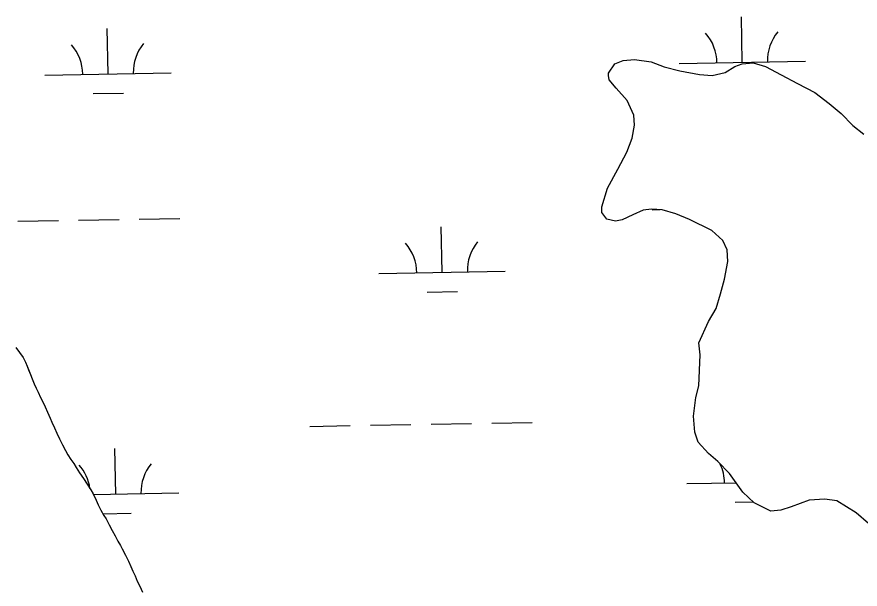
# Model space of a CAD drawing. Extents: x 3925854 to 3964121, y 224593 to 250589.
# Drawn here: x 3933871 to 3934539, y 232049 to 232502 of the extents above; entities that cross this region are included whole.
import ezdxf

# ---------------------------------------------------------------- set-up
doc = ezdxf.new("R2010")
doc.units = 0
doc.layers.add('V-TOPO-SHOR', color=7, linetype='Continuous')
doc.layers.add('V-WETL-SWMP', color=7, linetype='Continuous')

msp = doc.modelspace()

# ---------------------------------------------------------------- linework, layer by layer
at = {"layer": 'V-TOPO-SHOR'}
msp.add_lwpolyline([(3933870.411, 232239.858), (3933873.363, 232235.941), (3933876.14, 232231.937), (3933878.048, 232228.281), (3933879.349, 232225.236), (3933880.561, 232222.19), (3933881.95, 232218.711), (3933883.422, 232215.055), (3933884.897, 232211.315), (3933886.457, 232207.748), (3933888.018, 232204.614), (3933890.013, 232200.264), (3933892.268, 232195.912), (3933893.742, 232192.867), (3933895.477, 232188.777), (3933897.558, 232183.905), (3933898.856, 232180.946), (3933900.939, 232176.422), (3933902.934, 232172.07), (3933905.014, 232167.546), (3933907.355, 232162.933), (3933909.784, 232158.407), (3933911.607, 232155.102), (3933913.95, 232151.27), (3933916.207, 232148.225), (3933918.204, 232145.091), (3933920.807, 232140.653), (3933924.106, 232136.213), (3933926.969, 232131.861), (3933929.832, 232127.161), (3933931.569, 232124.202), (3933933.91, 232119.155), (3933935.556, 232115.414), (3933937.725, 232111.236), (3933940.154, 232106.972), (3933941.803, 232104.275), (3933944.406, 232099.66), (3933946.66, 232095.136), (3933949.003, 232090.873), (3933951.258, 232086.695), (3933953.167, 232083.301), (3933954.644, 232080.516), (3933957.159, 232075.644), (3933959.499, 232070.683), (3933961.494, 232066.505), (3933963.143, 232062.852), (3933964.875, 232059.108), (3933966.522, 232055.106), (3933968.605, 232050.93), (3933970.6, 232046.404)], dxfattribs=at)
at = {"layer": 'V-WETL-SWMP'}
for p, q in [((3934445.221, 232465.717), (3934444.567, 232501.711)), ((3933943.396, 232456.592), (3933942.742, 232492.586)), ((3934350.905, 232467.268), (3934359.908, 232468.057)), ((3934359.908, 232468.057), (3934373.107, 232466.039)), ((3934339.49, 232457.082), (3934344.5, 232464.476)), ((3934344.5, 232464.476), (3934350.905, 232467.268)), ((3934373.107, 232466.039), (3934383.504, 232462.225)), ((3934383.504, 232462.225), (3934395.902, 232459.008)), ((3934395.23, 232464.808), (3934495.213, 232466.626)), ((3934431.706, 232457.56), (3934439.313, 232462.351)), ((3934439.313, 232462.351), (3934445.117, 232464.544)), ((3934445.117, 232464.544), (3934453.92, 232465.332)), ((3934453.92, 232465.332), (3934463.718, 232462.519)), ((3934463.718, 232462.519), (3934475.911, 232455.902)), ((3933893.405, 232455.683), (3933993.388, 232457.501)), ((3934339.287, 232455.282), (3934339.49, 232457.082)), ((3934339.883, 232451.88), (3934339.287, 232455.282)), ((3934395.902, 232459.008), (3934411.3, 232455.987)), ((3934411.3, 232455.987), (3934421.501, 232455.373)), ((3934421.501, 232455.373), (3934431.706, 232457.56)), ((3934475.911, 232455.902), (3934488.904, 232448.883)), ((3934345.475, 232445.272), (3934339.883, 232451.88)), ((3934488.904, 232448.883), (3934502.697, 232441.864)), ((3933931.679, 232440.946), (3933955.675, 232441.382)), ((3934354.064, 232435.459), (3934345.475, 232445.272)), ((3934502.697, 232441.864), (3934514.088, 232433.248)), ((3934359.449, 232423.85), (3934354.064, 232435.459)), ((3934514.088, 232433.248), (3934523.479, 232425.234)), ((3934360.039, 232415.848), (3934359.449, 232423.85)), ((3934523.479, 232425.234), (3934532.868, 232415.82)), ((3934358.225, 232405.649), (3934360.039, 232415.848)), ((3934532.868, 232415.82), (3934541.46, 232408.807)), ((3934354.01, 232394.652), (3934358.225, 232405.649)), ((3934346.791, 232381.059), (3934354.01, 232394.652)), ((3934338.57, 232366.068), (3934346.791, 232381.059)), ((3934334.149, 232351.271), (3934338.57, 232366.068)), ((3934334.144, 232346.87), (3934334.149, 232351.271)), ((3934366.951, 232348.627), (3934358.745, 232345.038)), ((3934373.553, 232349.419), (3934366.951, 232348.627)), ((3934381.954, 232349.008), (3934373.553, 232349.419)), ((3934373.924, 232348.97), (3934380.349, 232349.087)), ((3934392.552, 232345.793), (3934381.954, 232349.008)), ((3933920.091, 232340.718), (3933952.086, 232341.299)), ((3933968.083, 232341.59), (3934000.078, 232342.172)), ((3934338.137, 232341.664), (3934334.144, 232346.87)), ((3934344.936, 232340.055), (3934338.137, 232341.664)), ((3934350.139, 232341.048), (3934344.936, 232340.055)), ((3934358.745, 232345.038), (3934350.139, 232341.048)), ((3934403.548, 232341.378), (3934392.552, 232345.793)), ((3934421.139, 232332.553), (3934403.548, 232341.378)), ((3933872.099, 232339.845), (3933904.094, 232340.427)), ((3934207.732, 232299.51), (3934207.077, 232335.504)), ((3934429.93, 232324.74), (3934421.139, 232332.553)), ((3934433.321, 232317.335), (3934429.93, 232324.74)), ((3934433.909, 232308.132), (3934433.321, 232317.335)), ((3934431.29, 232293.933), (3934433.909, 232308.132)), ((3934157.74, 232298.601), (3934257.723, 232300.419)), ((3934428.074, 232282.536), (3934431.29, 232293.933)), ((3934196.014, 232283.864), (3934220.01, 232284.3)), ((3934424.658, 232270.738), (3934428.074, 232282.536)), ((3934418.444, 232260.545), (3934424.658, 232270.738)), ((3934410.82, 232243.752), (3934418.444, 232260.545)), ((3934411.808, 232234.149), (3934410.82, 232243.752)), ((3933870.411, 232239.858), (3933873.362, 232235.941)), ((3933873.362, 232235.941), (3933876.14, 232231.937)), ((3934410.775, 232209.546), (3934411.808, 232234.149)), ((3933876.14, 232231.937), (3933878.048, 232228.282)), ((3933878.048, 232228.282), (3933879.349, 232225.236)), ((3933879.349, 232225.236), (3933881.949, 232218.711)), ((3933881.949, 232218.711), (3933883.423, 232215.056)), ((3933883.423, 232215.056), (3933884.896, 232211.315)), ((3933884.896, 232211.315), (3933886.457, 232207.747)), ((3933886.457, 232207.747), (3933888.018, 232204.615)), ((3934408.563, 232200.348), (3934410.775, 232209.546)), ((3933888.018, 232204.615), (3933890.012, 232200.264)), ((3933890.012, 232200.264), (3933892.268, 232195.913)), ((3933892.268, 232195.913), (3933893.742, 232192.867)), ((3934406.743, 232185.548), (3934408.563, 232200.348)), ((3933893.742, 232192.867), (3933895.476, 232188.777)), ((3933895.476, 232188.777), (3933897.557, 232183.904)), ((3933897.557, 232183.904), (3933898.857, 232180.946)), ((3933898.857, 232180.946), (3933900.938, 232176.421)), ((3934247.064, 232180.134), (3934279.059, 232180.716)), ((3934407.727, 232172.944), (3934406.743, 232185.548)), ((3933900.938, 232176.421), (3933902.933, 232172.07)), ((3934103.088, 232177.517), (3934135.083, 232178.098)), ((3934151.08, 232178.389), (3934183.075, 232178.971)), ((3934199.072, 232179.262), (3934231.067, 232179.844)), ((3933902.933, 232172.07), (3933905.014, 232167.545)), ((3933905.014, 232167.545), (3933907.356, 232162.933)), ((3934410.316, 232164.94), (3934407.727, 232172.944)), ((3933907.356, 232162.933), (3933909.785, 232158.408)), ((3934418.506, 232155.927), (3934410.316, 232164.94)), ((3933909.785, 232158.408), (3933911.607, 232155.101)), ((3933911.607, 232155.101), (3933913.95, 232151.271)), ((3933949.444, 232123.972), (3933948.79, 232159.966)), ((3934425.899, 232149.716), (3934418.506, 232155.927)), ((3933913.95, 232151.271), (3933916.207, 232148.225)), ((3933916.207, 232148.225), (3933918.203, 232145.091)), ((3934435.088, 232140.103), (3934425.899, 232149.716)), ((3933918.203, 232145.091), (3933920.806, 232140.653)), ((3933920.806, 232140.653), (3933924.105, 232136.213)), ((3933924.105, 232136.213), (3933926.969, 232131.861)), ((3934445.67, 232125.486), (3934435.088, 232140.103)), ((3933926.969, 232131.861), (3933929.832, 232127.161)), ((3933929.832, 232127.161), (3933931.568, 232124.202)), ((3934401.278, 232132.188), (3934440.304, 232132.898)), ((3933931.568, 232124.202), (3933933.909, 232119.155)), ((3933931.823, 232123.652), (3933999.436, 232124.881)), ((3934454.661, 232117.073), (3934445.67, 232125.486)), ((3933933.909, 232119.155), (3933935.557, 232115.414)), ((3933935.557, 232115.414), (3933937.725, 232111.236)), ((3934439.552, 232117.451), (3934453.977, 232117.713)), ((3934467.854, 232110.455), (3934454.661, 232117.073)), ((3934484.061, 232113.834), (3934475.657, 232111.244)), ((3934498.071, 232119.216), (3934484.061, 232113.834)), ((3934510.474, 232120), (3934498.071, 232119.216)), ((3934520.074, 232118.587), (3934510.474, 232120)), ((3934535.464, 232109.165), (3934520.074, 232118.587)), ((3933937.725, 232111.236), (3933940.155, 232106.972)), ((3933939.366, 232108.356), (3933961.723, 232108.762)), ((3933940.155, 232106.972), (3933941.803, 232104.274)), ((3934475.657, 232111.244), (3934467.854, 232110.455)), ((3934545.054, 232100.551), (3934535.464, 232109.165)), ((3933941.803, 232104.274), (3933944.406, 232099.661)), ((3933944.406, 232099.661), (3933946.661, 232095.136)), ((3933946.661, 232095.136), (3933949.004, 232090.872)), ((3933949.004, 232090.872), (3933951.259, 232086.695)), ((3933951.259, 232086.695), (3933953.168, 232083.301)), ((3933953.168, 232083.301), (3933954.643, 232080.516)), ((3933954.643, 232080.516), (3933957.158, 232075.643)), ((3933957.158, 232075.643), (3933959.5, 232070.683)), ((3933959.5, 232070.683), (3933961.494, 232066.506)), ((3933961.494, 232066.506), (3933963.142, 232062.851)), ((3933963.142, 232062.851), (3933964.876, 232059.109)), ((3933964.876, 232059.109), (3933966.523, 232055.107)), ((3933966.523, 232055.107), (3933968.605, 232050.93)), ((3933968.605, 232050.93), (3933970.599, 232046.405))]:
    msp.add_line(p, q, dxfattribs=at)
for centre, start, end in [((3934389.979, 232465.188), 0.269879, 41.813537), ((3934500.446, 232467.196), 140.269876, 181.813534), ((3933888.154, 232456.063), 0.269879, 41.813537), ((3933998.621, 232458.071), 140.269876, 181.813534), ((3934152.489, 232298.981), 0.269879, 41.813537), ((3934262.957, 232300.989), 140.269876, 181.813534), ((3934004.669, 232125.451), 140.269876, 181.813534), ((3934396.027, 232132.568), 0.269879, 25.300719), ((3933894.202, 232123.443), 8.012917, 41.813537)]:
    msp.add_arc(centre, 35.246, start, end, dxfattribs=at)

doc.saveas('drawing.dxf')
